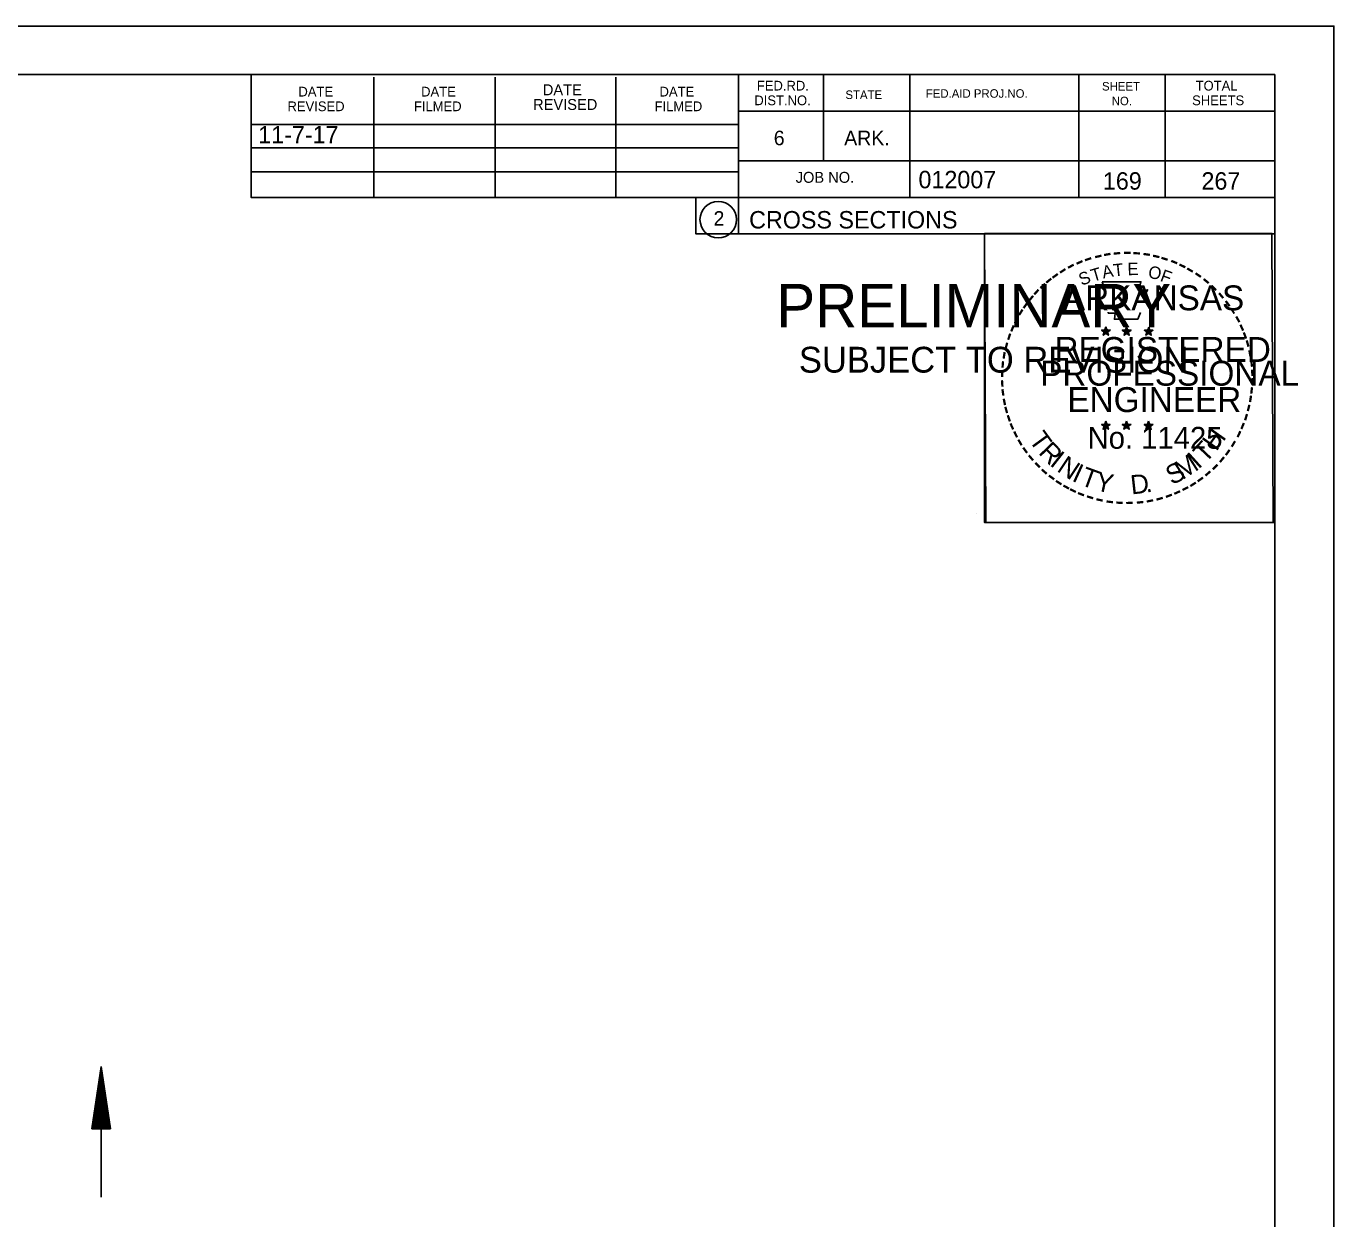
# Model space of a CAD drawing. Extents: x 1374311 to 1383814, y 384102 to 406278.
# Drawn here: x 1381686.5 to 1381791.6, y 388708.8 to 388804.7 of the extents above; entities that cross this region are included whole.
import ezdxf

# ---------------------------------------------------------------- set-up
doc = ezdxf.new("R2010")
doc.units = 0
for name, color, linetype in [('R_Border', 7, 'Continuous'), ('R_Border PE', 7, 'Continuous'), ('R_Border Prem', 7, 'Continuous'), ('R_Draft', 7, 'Continuous'), ('R_Fin Surface', 7, 'Continuous'), ('R_No Plot', 7, 'Continuous'), ('R_Water', 7, 'Continuous')]:
    doc.layers.add(name, color=color, linetype=linetype)

msp = doc.modelspace()

# ---------------------------------------------------------------- linework, layer by layer
at = {"layer": 'R_Border'}
for p, q in [((1381470.66, 388800.8), (1381786.84, 388800.8)), ((1381704.58, 388790.92), (1381704.58, 388800.8)), ((1381714.44, 388790.92), (1381714.44, 388800.6)), ((1381724.2, 388790.92), (1381724.2, 388800.6)), ((1381733.88, 388790.92), (1381733.88, 388800.6)), ((1381743.74, 388800.8), (1381743.74, 388788)), ((1381750.58, 388800.8), (1381750.58, 388793.86)), ((1381757.52, 388800.8), (1381757.52, 388790.92)), ((1381771.1, 388800.8), (1381771.1, 388790.92)), ((1381778.04, 388800.8), (1381778.04, 388790.92)), ((1381786.84, 388595.34), (1381786.84, 388800.8)), ((1381786.84, 388797.86), (1381743.74, 388797.86)), ((1381786.84, 388797.88), (1381786.84, 388797.88)), ((1381704.58, 388796.78), (1381743.74, 388796.78)), ((1381704.58, 388794.92), (1381743.74, 388794.92)), ((1381786.84, 388793.86), (1381743.74, 388793.86)), ((1381746.7, 388793.86), (1381786.84, 388793.86)), ((1381704.58, 388790.92), (1381704.58, 388792.98)), ((1381704.58, 388792.98), (1381743.74, 388792.98)), ((1381786.84, 388790.92), (1381704.58, 388790.92)), ((1381743.74, 388788), (1381786.84, 388788))]:
    msp.add_line(p, q, dxfattribs=at)
msp.add_circle((1381742.12, 388789.14), 1.47, dxfattribs=at)
at = {"layer": 'R_Border PE'}
for p, q in [((1381772.92, 388780.26), (1381773.27, 388780.15)), ((1381772.92, 388780.26), (1381773.18, 388780.21)), ((1381772.92, 388780.26), (1381773.16, 388780.14)), ((1381773.06, 388779.85), (1381773.27, 388780.15)), ((1381773.06, 388779.85), (1381773.18, 388780.09)), ((1381773.06, 388779.85), (1381773.27, 388780.07)), ((1381773.27, 388780.51), (1381773.23, 388780.26)), ((1381773.27, 388780.15), (1381773.27, 388780.51)), ((1381773.27, 388780.51), (1381773.32, 388780.26)), ((1381773.62, 388780.26), (1381773.27, 388780.15)), ((1381773.48, 388779.85), (1381773.27, 388780.15)), ((1381773.48, 388779.85), (1381773.27, 388780.06)), ((1381773.62, 388780.26), (1381773.33, 388780.21)), ((1381773.48, 388779.85), (1381773.35, 388780.14)), ((1381773.62, 388780.26), (1381773.41, 388780.16)), ((1381774.59, 388780.26), (1381774.94, 388780.15)), ((1381774.59, 388780.26), (1381774.85, 388780.21)), ((1381774.59, 388780.26), (1381774.83, 388780.14)), ((1381774.73, 388779.85), (1381774.94, 388780.15)), ((1381774.73, 388779.85), (1381774.85, 388780.09)), ((1381774.73, 388779.85), (1381774.94, 388780.07)), ((1381774.94, 388780.51), (1381774.9, 388780.26)), ((1381774.94, 388780.15), (1381774.94, 388780.51)), ((1381774.94, 388780.51), (1381774.99, 388780.26)), ((1381775.29, 388780.26), (1381774.94, 388780.15)), ((1381775.15, 388779.85), (1381774.94, 388780.15)), ((1381775.15, 388779.85), (1381774.94, 388780.06)), ((1381775.29, 388780.26), (1381775, 388780.21)), ((1381775.15, 388779.85), (1381775.02, 388780.14)), ((1381775.29, 388780.26), (1381775.08, 388780.16)), ((1381776.36, 388780.25), (1381776.71, 388780.13)), ((1381776.36, 388780.25), (1381776.61, 388780.2)), ((1381776.36, 388780.25), (1381776.59, 388780.12)), ((1381776.49, 388779.84), (1381776.71, 388780.13)), ((1381776.49, 388779.84), (1381776.62, 388780.08)), ((1381776.49, 388779.84), (1381776.7, 388780.05)), ((1381776.71, 388780.5), (1381776.66, 388780.25)), ((1381776.92, 388779.84), (1381776.7, 388780.05)), ((1381776.71, 388780.13), (1381776.71, 388780.5)), ((1381776.71, 388780.5), (1381776.75, 388780.25)), ((1381777.05, 388780.25), (1381776.71, 388780.13)), ((1381776.92, 388779.84), (1381776.71, 388780.13)), ((1381777.05, 388780.25), (1381776.77, 388780.2)), ((1381776.92, 388779.84), (1381776.78, 388780.13)), ((1381777.05, 388780.25), (1381776.85, 388780.14)), ((1381772.92, 388772.68), (1381773.27, 388772.57)), ((1381772.92, 388772.68), (1381773.17, 388772.64)), ((1381772.92, 388772.68), (1381773.16, 388772.56)), ((1381773.27, 388772.94), (1381773.23, 388772.69)), ((1381773.27, 388772.57), (1381773.27, 388772.94)), ((1381773.27, 388772.94), (1381773.32, 388772.69)), ((1381773.61, 388772.68), (1381773.27, 388772.57)), ((1381773.61, 388772.68), (1381773.33, 388772.64)), ((1381773.61, 388772.68), (1381773.41, 388772.58)), ((1381774.59, 388772.68), (1381774.94, 388772.57)), ((1381774.59, 388772.68), (1381774.84, 388772.64)), ((1381774.59, 388772.68), (1381774.82, 388772.56)), ((1381774.94, 388772.94), (1381774.9, 388772.69)), ((1381774.94, 388772.57), (1381774.94, 388772.94)), ((1381774.94, 388772.94), (1381774.99, 388772.69)), ((1381775.28, 388772.68), (1381774.94, 388772.57)), ((1381775.28, 388772.68), (1381775, 388772.64)), ((1381775.28, 388772.68), (1381775.08, 388772.58)), ((1381776.35, 388772.67), (1381776.7, 388772.56)), ((1381776.35, 388772.67), (1381776.61, 388772.63)), ((1381776.35, 388772.67), (1381776.59, 388772.55)), ((1381776.7, 388772.93), (1381776.66, 388772.68)), ((1381776.7, 388772.56), (1381776.7, 388772.93)), ((1381776.7, 388772.93), (1381776.75, 388772.68)), ((1381777.05, 388772.67), (1381776.7, 388772.56)), ((1381777.05, 388772.67), (1381776.76, 388772.63)), ((1381777.05, 388772.67), (1381776.85, 388772.57)), ((1381773.05, 388772.28), (1381773.27, 388772.57)), ((1381773.05, 388772.28), (1381773.18, 388772.52)), ((1381773.05, 388772.28), (1381773.27, 388772.49)), ((1381773.48, 388772.28), (1381773.27, 388772.57)), ((1381773.48, 388772.28), (1381773.27, 388772.49)), ((1381773.48, 388772.28), (1381773.34, 388772.57)), ((1381774.72, 388772.28), (1381774.94, 388772.57)), ((1381774.72, 388772.28), (1381774.85, 388772.52)), ((1381774.72, 388772.28), (1381774.93, 388772.49)), ((1381775.15, 388772.28), (1381774.93, 388772.49)), ((1381775.15, 388772.28), (1381774.94, 388772.57)), ((1381775.15, 388772.28), (1381775.01, 388772.57)), ((1381776.49, 388772.27), (1381776.7, 388772.56)), ((1381776.49, 388772.27), (1381776.61, 388772.51)), ((1381776.49, 388772.27), (1381776.7, 388772.48)), ((1381776.92, 388772.27), (1381776.7, 388772.56)), ((1381776.92, 388772.27), (1381776.7, 388772.48)), ((1381776.92, 388772.27), (1381776.78, 388772.56))]:
    msp.add_line(p, q, dxfattribs=at)
for points in [[(1381772.96, 388784.14), (1381773.23, 388783.31)], [(1381776.47, 388783.21), (1381776.62, 388783.5), (1381775.93, 388783.47), (1381776.08, 388784.14), (1381772.96, 388784.14)], [(1381773.46, 388781.71), (1381773.46, 388781.63), (1381774.02, 388781.61), (1381773.96, 388781.13), (1381775.83, 388781.13), (1381776.04, 388781.67)], [(1381773.27, 388780.51), (1381773.48, 388779.85), (1381772.92, 388780.26), (1381773.62, 388780.26), (1381773.06, 388779.85), (1381773.27, 388780.51)], [(1381774.94, 388780.51), (1381775.15, 388779.85), (1381774.59, 388780.26), (1381775.29, 388780.26), (1381774.73, 388779.85), (1381774.94, 388780.51)], [(1381776.71, 388780.5), (1381776.92, 388779.84), (1381776.36, 388780.25), (1381777.05, 388780.25), (1381776.49, 388779.84), (1381776.71, 388780.5)], [(1381773.27, 388772.94), (1381773.48, 388772.28), (1381772.92, 388772.68), (1381773.61, 388772.68), (1381773.05, 388772.28), (1381773.27, 388772.94)], [(1381774.94, 388772.94), (1381775.15, 388772.28), (1381774.59, 388772.68), (1381775.28, 388772.68), (1381774.72, 388772.28), (1381774.94, 388772.94)], [(1381776.7, 388772.93), (1381776.92, 388772.27), (1381776.35, 388772.67), (1381777.05, 388772.67), (1381776.49, 388772.27), (1381776.7, 388772.93)]]:
    msp.add_lwpolyline(points, dxfattribs=at)
for centre, radius in [((1381773.27, 388780.15), 0.172), ((1381773.27, 388780.15), 0.145), ((1381773.27, 388780.15), 0.116), ((1381773.27, 388780.15), 0.0991), ((1381773.27, 388780.15), 0.0747), ((1381773.27, 388780.15), 0.0495), ((1381773.27, 388780.15), 0.0296), ((1381774.94, 388780.15), 0.172), ((1381774.94, 388780.15), 0.145), ((1381774.94, 388780.15), 0.116), ((1381774.94, 388780.15), 0.0991), ((1381774.94, 388780.15), 0.0747), ((1381774.94, 388780.15), 0.0495), ((1381774.94, 388780.15), 0.0296), ((1381776.7, 388780.13), 0.172), ((1381776.7, 388780.13), 0.145), ((1381776.7, 388780.13), 0.116), ((1381776.7, 388780.13), 0.0991), ((1381776.7, 388780.13), 0.0747), ((1381776.7, 388780.13), 0.0495), ((1381776.7, 388780.13), 0.0296), ((1381773.27, 388772.57), 0.172), ((1381773.27, 388772.57), 0.145), ((1381773.27, 388772.57), 0.116), ((1381773.27, 388772.57), 0.0991), ((1381773.27, 388772.57), 0.0747), ((1381773.27, 388772.57), 0.0495), ((1381774.94, 388772.57), 0.172), ((1381774.94, 388772.57), 0.145), ((1381774.94, 388772.57), 0.116), ((1381774.94, 388772.57), 0.0991), ((1381774.94, 388772.57), 0.0747), ((1381774.94, 388772.57), 0.0495), ((1381776.7, 388772.56), 0.172), ((1381776.7, 388772.56), 0.145), ((1381776.7, 388772.56), 0.116), ((1381776.7, 388772.56), 0.0991), ((1381776.7, 388772.56), 0.0747), ((1381773.27, 388772.57), 0.0296), ((1381774.94, 388772.57), 0.0296), ((1381776.7, 388772.56), 0.0495), ((1381776.7, 388772.56), 0.0296)]:
    msp.add_circle(centre, radius, dxfattribs=at)
at = {"layer": 'R_Draft'}
for p, q in [((1381691.78, 388716.04), (1381692.53, 388721.04)), ((1381691.91, 388716.04), (1381692.53, 388720.21)), ((1381693.28, 388716.04), (1381692.53, 388721.04)), ((1381693.16, 388716.04), (1381692.53, 388720.21)), ((1381692.03, 388716.04), (1381692.53, 388719.35)), ((1381693.03, 388716.04), (1381692.53, 388719.35)), ((1381692.16, 388716.04), (1381692.53, 388718.52)), ((1381692.9, 388716.04), (1381692.53, 388718.52)), ((1381692.29, 388716.04), (1381692.53, 388717.67)), ((1381692.77, 388716.04), (1381692.53, 388717.67)), ((1381693.28, 388716.04), (1381691.78, 388716.04)), ((1381692.41, 388716.04), (1381692.53, 388716.83)), ((1381692.65, 388716.04), (1381692.53, 388716.83))]:
    msp.add_line(p, q, dxfattribs=at)
at = {"layer": 'R_No Plot'}
for p, q in [((1381458.26, 388804.7), (1381791.59, 388804.7)), ((1381762.87, 388765.55), (1381762.87, 388765.55))]:
    msp.add_line(p, q, dxfattribs=at)
for points in [[(1381458.25, 388804.7), (1381791.59, 388804.7), (1381791.59, 388591.36), (1381458.25, 388591.36)], [(1381704.58, 388800.8), (1381704.58, 388790.92), (1381740.31, 388790.92), (1381740.31, 388788), (1381763.51, 388788), (1381763.51, 388764.79), (1381786.84, 388764.79), (1381786.84, 388595.34), (1381470.66, 388595.34), (1381470.66, 388800.8)], [(1381763.51, 388788.03), (1381786.61, 388788.03), (1381786.72, 388764.79), (1381763.62, 388764.79)]]:
    msp.add_lwpolyline(points, close=True, dxfattribs=at)
at = {"layer": 'R_Water'}
msp.add_line((1381692.53, 388710.54), (1381692.53, 388721.04), dxfattribs=at)

# ---------------------------------------------------------------- texts
at = {"layer": 'R_Border'}
for s, height, p in [('DATE', 0.879, (1381728.02, 388799.14)), ('FED.RD.', 0.782, (1381745.22, 388799.52)), ('SHEET', 0.684, (1381772.96, 388799.52)), ('TOTAL', 0.782, (1381780.48, 388799.52)), ('DATE', 0.782, (1381708.38, 388799.04)), ('DATE', 0.782, (1381718.24, 388799.04)), ('DATE', 0.782, (1381737.4, 388799.04)), ('DIST.NO.', 0.782, (1381745.02, 388798.34)), ('STATE', 0.684, (1381752.34, 388798.84)), ('FED.AID PROJ.NO.', 0.684, (1381758.8, 388798.94)), ('NO.', 0.684, (1381773.74, 388798.34)), ('SHEETS', 0.782, (1381780.2, 388798.34)), ('REVISED', 0.782, (1381707.5, 388797.86)), ('FILMED', 0.782, (1381717.66, 388797.86)), ('REVISED', 0.879, (1381727.24, 388797.96)), ('FILMED', 0.782, (1381737, 388797.86)), ('6', 1.17, (1381746.58, 388795.12)), ('ARK.', 1.172, (1381752.24, 388795.12)), ('JOB NO.', 0.879, (1381748.34, 388792.1)), ('012007', 1.4, (1381758.21, 388791.66)), ('2', 1.17, (1381741.74, 388788.65)), ('CROSS SECTIONS', 1.4, (1381744.6, 388788.43))]:
    msp.add_text(s, height=height, rotation=360, dxfattribs=at).set_placement(p)
at = {"layer": 'R_Border PE'}
for s, height, rotation, p in [('-', 1.6, 13.6301, (1381772.46, 388785.5)), ('-', 1.6, 10.2193, (1381773.14, 388785.67)), ('-', 1.6, 5.8968, (1381773.87, 388785.78)), ('-', 1.6, 0.1862, (1381774.64, 388785.85)), ('-', 1.6, 357.743, (1381775.36, 388785.83)), ('-', 1.6, 352.1617, (1381776.11, 388785.78)), ('-', 1.6, 347.2049, (1381776.83, 388785.66)), ('-', 1.6, 34.0636, (1381769.85, 388784.31)), ('-', 1.6, 28.7918, (1381770.44, 388784.68)), ('-', 1.6, 24.3072, (1381771.08, 388784.99)), ('-', 1.6, 19.1761, (1381771.71, 388785.26)), ('T', 1, 16.4036, (1381772.23, 388784.14)), ('A', 1, 11.2132, (1381773.06, 388784.4)), ('T', 1, 6.0228, (1381773.91, 388784.56)), ('E', 1, 0.8323, (1381775.01, 388784.67)), ('O', 1, 350.4515, (1381776.62, 388784.46)), ('-', 1.6, 342.3362, (1381777.46, 388785.51)), ('-', 1.6, 337.8551, (1381778.2, 388785.29)), ('-', 1.6, 334.1211, (1381778.83, 388785.02)), ('-', 1.6, 329.6409, (1381779.41, 388784.73)), ('-', 1.6, 38.9507, (1381768.79, 388783.53)), ('-', 1.6, 36.2317, (1381769.27, 388783.91)), ('S', 1, 21.594, (1381771.32, 388783.81)), ('F', 1, 340.0707, (1381777.57, 388784.23)), ('-', 1.6, 325.8627, (1381780.05, 388784.37)), ('-', 1.6, 320.5297, (1381780.66, 388783.95)), ('-', 1.6, 48.423, (1381767.91, 388782.64)), ('-', 1.6, 42.9622, (1381768.36, 388783.12)), ('ARKANSAS', 2, 360, (1381769.82, 388781.85)), ('-', 1.6, 315.5786, (1381781.26, 388783.46)), ('-', 1.6, 309.8797, (1381781.83, 388782.91)), ('-', 1.6, 54.2325, (1381767.1, 388781.59)), ('-', 1.6, 50.6142, (1381767.51, 388782.15)), ('-', 1.6, 306.6522, (1381782.35, 388782.31)), ('-', 1.6, 62.8713, (1381766.46, 388780.44)), ('-', 1.6, 58.0706, (1381766.77, 388781.06)), ('-', 1.4, 303.6753, (1381782.84, 388781.74)), ('-', 1.6, 299.6684, (1381783.16, 388781.13)), ('-', 1.6, 72.3945, (1381765.98, 388779.2)), ('-', 1.6, 67.7743, (1381766.2, 388779.83)), ('DWB', 0.01, 360, (1381773.26, 388780.14)), ('DWB', 0.01, 360, (1381774.93, 388780.14)), ('DWB', 0.01, 360, (1381776.69, 388780.13)), ('-', 1.6, 294.6628, (1381783.48, 388780.52)), ('-', 1.6, 290.5728, (1381783.74, 388779.94)), ('-', 1.6, 75.461, (1381765.78, 388778.49)), ('REGISTERED', 2, 360, (1381769.14, 388777.7)), ('-', 1.6, 285.1233, (1381783.97, 388779.36)), ('-', 1.6, 81.2013, (1381765.65, 388777.78)), ('-', 1.6, 280.5493, (1381784.17, 388778.62)), ('-', 1.6, 89.0622, (1381765.55, 388776.38)), ('-', 1.6, 85.1863, (1381765.57, 388777.09)), ('PROFESSIONAL', 2, 360, (1381767.99, 388775.79)), ('-', 1.6, 276.5962, (1381784.33, 388777.85)), ('-', 1.6, 274.3301, (1381784.39, 388777.13)), ('-', 1.6, 94.1959, (1381765.58, 388775.66)), ('-', 1.6, 269.9407, (1381784.43, 388776.5)), ('-', 1.6, 98.9479, (1381765.66, 388774.99)), ('-', 1.6, 101.7149, (1381765.79, 388774.26)), ('ENGINEER', 2, 360, (1381770.18, 388773.67)), ('-', 1.6, 260.9953, (1381784.34, 388775.18)), ('-', 1.6, 263.5172, (1381784.41, 388775.83)), ('-', 1.6, 105.4578, (1381765.95, 388773.66)), ('-', 1.6, 255.7626, (1381784.23, 388774.5)), ('-', 1.6, 109.0874, (1381766.17, 388773.03)), ('-', 1.6, 114.0643, (1381766.42, 388772.44)), ('-', 1.6, 247.8887, (1381783.82, 388773.11)), ('-', 1.6, 252.8681, (1381784.05, 388773.78)), ('-', 1.6, 115.7289, (1381766.73, 388771.82)), ('T', 1.54, 306.0406, (1381767.03, 388771.41)), ('No. 11425', 1.757, 360, (1381771.8, 388770.72)), ('DWB', 0.01, 360, (1381773.25, 388772.57)), ('DWB', 0.01, 360, (1381774.92, 388772.57)), ('DWB', 0.01, 360, (1381776.69, 388772.56)), ('H', 1.54, 54.6088, (1381782.15, 388770.45)), ('-', 1.6, 244.6197, (1381783.56, 388772.48)), ('-', 1.6, 120.4471, (1381767.08, 388771.23)), ('-', 1.6, 125.8934, (1381767.49, 388770.67)), ('R', 1.54, 314.005, (1381767.79, 388770.36)), ('I', 1.54, 321.9694, (1381768.69, 388769.43)), ('T', 1.54, 46.6444, (1381781.26, 388769.5)), ('-', 1.6, 233.8452, (1381782.77, 388771.07)), ('-', 1.6, 239.0712, (1381783.17, 388771.73)), ('-', 1.6, 130.7181, (1381767.95, 388770.12)), ('-', 1.6, 134.2238, (1381768.47, 388769.58)), ('N', 1.54, 326.5002, (1381769.26, 388768.96)), ('I', 1.54, 335.3603, (1381770.47, 388768.17)), ('S', 1.54, 26.9312, (1381778.57, 388767.77)), ('M', 1.54, 32.6563, (1381779.41, 388768.18)), ('I', 1.54, 42.1136, (1381780.7, 388769.03)), ('-', 1.6, 225.7653, (1381781.86, 388769.94)), ('-', 1.6, 231.2538, (1381782.34, 388770.51)), ('-', 1.6, 138.9338, (1381768.99, 388769.11)), ('-', 1.6, 144.6463, (1381769.55, 388768.71)), ('T', 1.54, 339.8912, (1381771.13, 388767.85)), ('Y', 1.54, 347.8556, (1381772.34, 388767.4)), ('D', 1.54, 6.3969, (1381775.33, 388767.04)), ('-', 1.6, 215.7363, (1381780.79, 388768.96)), ('-', 1.6, 221.0851, (1381781.33, 388769.43)), ('-', 1.6, 148.0898, (1381770.11, 388768.33)), ('-', 1.6, 151.5704, (1381770.69, 388768.01)), ('-', 1.6, 154.6002, (1381771.21, 388767.76)), ('.', 1.54, 13.7642, (1381776.52, 388767.17)), ('-', 1.6, 204.2516, (1381779.07, 388767.91)), ('-', 1.6, 207.3568, (1381779.69, 388768.23)), ('-', 1.6, 212.2491, (1381780.25, 388768.57)), ('-', 1.6, 158.5612, (1381771.83, 388767.51)), ('-', 1.6, 162.7983, (1381772.52, 388767.3)), ('-', 1.6, 167.5555, (1381773.24, 388767.13)), ('-', 1.6, 173.1155, (1381774.01, 388767.02)), ('-', 1.6, 176.5183, (1381774.76, 388766.97)), ('-', 1.6, 181.5918, (1381775.5, 388766.99)), ('-', 1.6, 185.8167, (1381776.31, 388767.06)), ('-', 1.6, 191.2858, (1381777.04, 388767.2)), ('-', 1.6, 195.4743, (1381777.77, 388767.39)), ('-', 1.6, 200.7184, (1381778.45, 388767.64))]:
    msp.add_text(s, height=height, rotation=rotation, dxfattribs=at).set_placement(p)
at = {"layer": 'R_Border Prem'}
for s, height, p in [('PRELIMINARY', 3.5, (1381746.79, 388780.47)), ('DWB', 0.01, (1381747.53, 388782.31)), ('SUBJECT TO REVISION', 2.0751, (1381748.6, 388776.84))]:
    msp.add_text(s, height=height, rotation=360, dxfattribs=at).set_placement(p)
at = {"layer": 'R_Fin Surface'}
msp.add_text('11-7-17', height=1.4, dxfattribs=at).set_placement((1381705.15, 388795.27))
at = {"layer": 'R_Water'}
for s, p in [('169', (1381773.03, 388791.55)), ('267', (1381780.95, 388791.55))]:
    msp.add_text(s, height=1.4, rotation=360, dxfattribs=at).set_placement(p)

doc.saveas('drawing.dxf')
